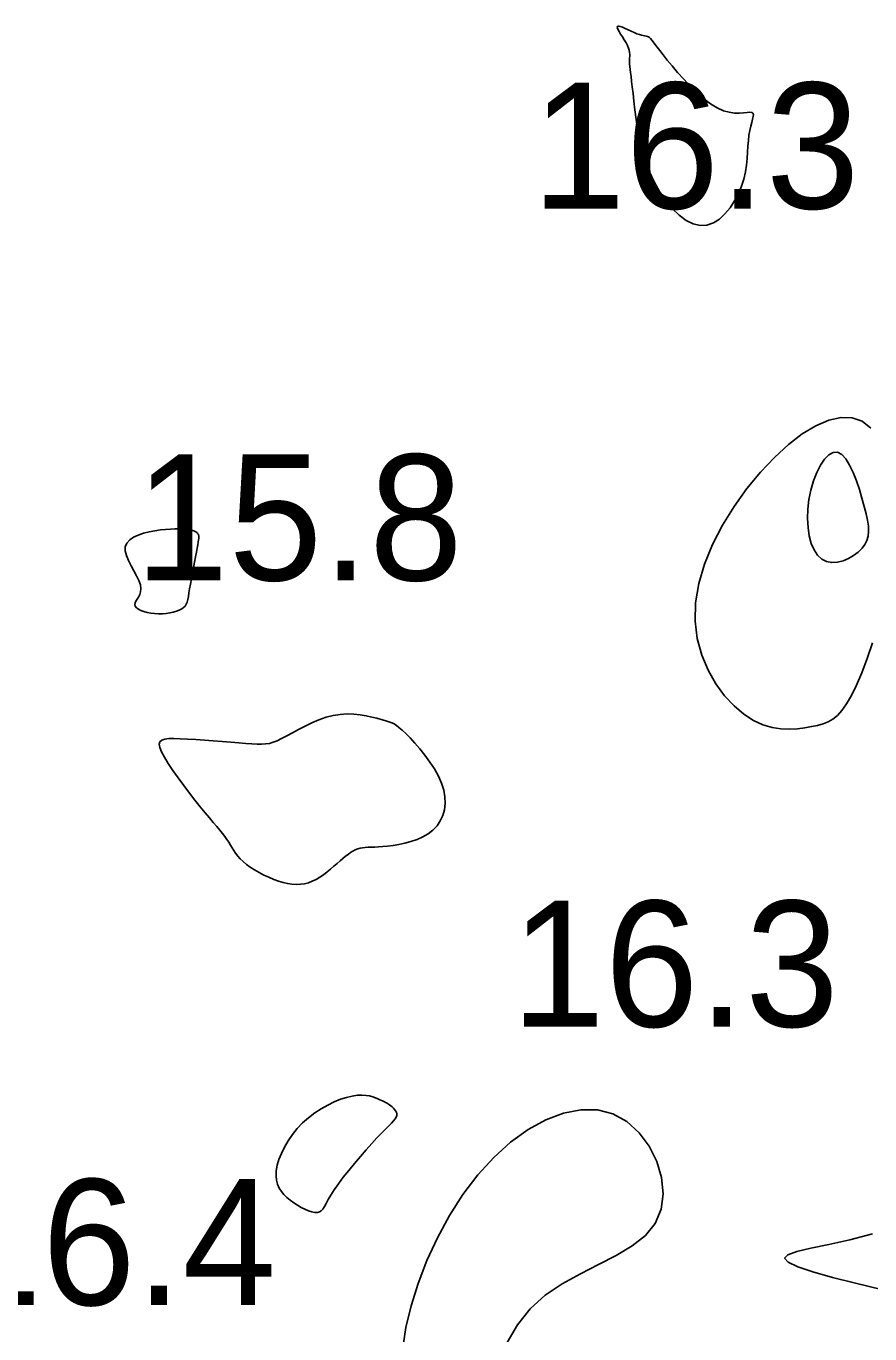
# Model space of a CAD drawing. Extents: x 3040093 to 3056816, y 408076 to 509144.
# Drawn here: x 3045446.8 to 3045480.3, y 434233.1 to 434285 of the extents above; entities that cross this region are included whole.
import ezdxf

# ---------------------------------------------------------------- set-up
doc = ezdxf.new("R2010")
doc.units = 0
doc.layers.add('V-CHAN-CONT-EL17', color=7, linetype='Continuous')
doc.layers.add('V-TOPO-SOUN-0610', color=7, linetype='Continuous')

msp = doc.modelspace()

# ---------------------------------------------------------------- linework, layer by layer
at = {"layer": 'V-CHAN-CONT-EL17'}
for points in [[(3045473.263, 434277.144), (3045472.982, 434277.284), (3045472.703, 434277.491), (3045472.431, 434277.756), (3045472.172, 434278.07), (3045471.93, 434278.424), (3045471.711, 434278.808), (3045471.521, 434279.214), (3045471.363, 434279.633), (3045471.235, 434280.058), (3045471.133, 434280.481), (3045471.054, 434280.895), (3045470.992, 434281.293), (3045470.944, 434281.667), (3045470.906, 434282.011), (3045470.874, 434282.317), (3045470.845, 434282.58), (3045470.818, 434282.802), (3045470.793, 434282.99), (3045470.772, 434283.147), (3045470.755, 434283.278), (3045470.742, 434283.389), (3045470.734, 434283.485), (3045470.731, 434283.57), (3045470.733, 434283.649), (3045470.737, 434283.724), (3045470.742, 434283.798), (3045470.743, 434283.873), (3045470.738, 434283.951), (3045470.724, 434284.034), (3045470.697, 434284.124), (3045470.656, 434284.224), (3045470.597, 434284.333), (3045470.528, 434284.449), (3045470.453, 434284.566), (3045470.381, 434284.679), (3045470.318, 434284.782), (3045470.271, 434284.87), (3045470.246, 434284.938), (3045470.251, 434284.98), (3045470.29, 434284.993), (3045470.358, 434284.981), (3045470.45, 434284.949), (3045470.558, 434284.904), (3045470.677, 434284.849), (3045470.799, 434284.792), (3045470.919, 434284.738), (3045471.03, 434284.691), (3045471.126, 434284.657), (3045471.209, 434284.634), (3045471.281, 434284.618), (3045471.342, 434284.606), (3045471.396, 434284.596), (3045471.444, 434284.582), (3045471.488, 434284.564), (3045471.531, 434284.536), (3045471.573, 434284.497), (3045471.62, 434284.443), (3045471.676, 434284.371), (3045471.744, 434284.279), (3045471.829, 434284.164), (3045471.935, 434284.022), (3045472.067, 434283.851), (3045472.228, 434283.648), (3045472.421, 434283.413), (3045472.642, 434283.155), (3045472.885, 434282.884), (3045473.144, 434282.613), (3045473.413, 434282.352), (3045473.685, 434282.113), (3045473.955, 434281.907), (3045474.217, 434281.745), (3045474.464, 434281.636), (3045474.696, 434281.573), (3045474.907, 434281.544), (3045475.097, 434281.541), (3045475.263, 434281.552), (3045475.402, 434281.567), (3045475.511, 434281.577), (3045475.588, 434281.57), (3045475.633, 434281.538), (3045475.649, 434281.481), (3045475.642, 434281.4), (3045475.619, 434281.295), (3045475.584, 434281.167), (3045475.545, 434281.019), (3045475.506, 434280.85), (3045475.474, 434280.661), (3045475.452, 434280.455), (3045475.436, 434280.232), (3045475.423, 434279.994), (3045475.404, 434279.743), (3045475.376, 434279.48), (3045475.333, 434279.206), (3045475.268, 434278.924), (3045475.177, 434278.634), (3045475.055, 434278.341), (3045474.904, 434278.053), (3045474.726, 434277.783), (3045474.524, 434277.54), (3045474.302, 434277.337), (3045474.062, 434277.185), (3045473.807, 434277.095), (3045473.539, 434277.079)], [(3045477.813, 434265.824), (3045477.801, 434265.453), (3045477.82, 434265.096), (3045477.87, 434264.762), (3045477.95, 434264.46), (3045478.059, 434264.198), (3045478.197, 434263.985), (3045478.363, 434263.828), (3045478.554, 434263.735), (3045478.764, 434263.699), (3045478.985, 434263.714), (3045479.209, 434263.77), (3045479.426, 434263.861), (3045479.63, 434263.979), (3045479.812, 434264.116), (3045479.964, 434264.264), (3045480.08, 434264.417), (3045480.16, 434264.578), (3045480.207, 434264.75), (3045480.225, 434264.938), (3045480.216, 434265.146), (3045480.182, 434265.378), (3045480.126, 434265.638), (3045480.052, 434265.929), (3045479.962, 434266.254), (3045479.857, 434266.597), (3045479.739, 434266.942), (3045479.608, 434267.27), (3045479.467, 434267.566), (3045479.316, 434267.81), (3045479.156, 434267.987), (3045478.989, 434268.078), (3045478.817, 434268.072), (3045478.644, 434267.975), (3045478.475, 434267.8), (3045478.315, 434267.561), (3045478.168, 434267.269), (3045478.04, 434266.936), (3045477.935, 434266.577), (3045477.858, 434266.202)], [(3045451.105, 434262.095), (3045451.14, 434262.164), (3045451.19, 434262.24), (3045451.244, 434262.326), (3045451.294, 434262.424), (3045451.329, 434262.536), (3045451.341, 434262.665), (3045451.319, 434262.815), (3045451.258, 434262.985), (3045451.167, 434263.172), (3045451.059, 434263.37), (3045450.947, 434263.574), (3045450.844, 434263.777), (3045450.763, 434263.974), (3045450.717, 434264.159), (3045450.72, 434264.327), (3045450.781, 434264.473), (3045450.893, 434264.598), (3045451.047, 434264.703), (3045451.233, 434264.79), (3045451.443, 434264.861), (3045451.666, 434264.917), (3045451.893, 434264.96), (3045452.114, 434264.992), (3045452.321, 434265.015), (3045452.512, 434265.03), (3045452.688, 434265.036), (3045452.848, 434265.036), (3045452.992, 434265.03), (3045453.119, 434265.019), (3045453.23, 434265.004), (3045453.325, 434264.986), (3045453.403, 434264.965), (3045453.466, 434264.942), (3045453.516, 434264.918), (3045453.554, 434264.893), (3045453.583, 434264.867), (3045453.604, 434264.841), (3045453.619, 434264.815), (3045453.629, 434264.79), (3045453.637, 434264.766), (3045453.641, 434264.738), (3045453.642, 434264.704), (3045453.638, 434264.658), (3045453.63, 434264.596), (3045453.617, 434264.514), (3045453.598, 434264.408), (3045453.573, 434264.274), (3045453.542, 434264.109), (3045453.506, 434263.919), (3045453.466, 434263.711), (3045453.425, 434263.492), (3045453.383, 434263.27), (3045453.343, 434263.052), (3045453.306, 434262.846), (3045453.274, 434262.657), (3045453.247, 434262.494), (3045453.223, 434262.353), (3045453.199, 434262.233), (3045453.171, 434262.132), (3045453.137, 434262.045), (3045453.092, 434261.972), (3045453.033, 434261.91), (3045452.958, 434261.855), (3045452.863, 434261.805), (3045452.751, 434261.762), (3045452.625, 434261.726), (3045452.488, 434261.696), (3045452.342, 434261.675), (3045452.19, 434261.663), (3045452.036, 434261.661), (3045451.883, 434261.669), (3045451.733, 434261.687), (3045451.59, 434261.716), (3045451.458, 434261.753), (3045451.34, 434261.798), (3045451.242, 434261.849), (3045451.165, 434261.906), (3045451.115, 434261.966), (3045451.094, 434262.029)], [(3045455.277, 434251.938), (3045455.18, 434252.047), (3045455.097, 434252.156), (3045455.024, 434252.265), (3045454.958, 434252.375), (3045454.893, 434252.485), (3045454.826, 434252.596), (3045454.753, 434252.708), (3045454.67, 434252.824), (3045454.575, 434252.945), (3045454.468, 434253.075), (3045454.346, 434253.219), (3045454.209, 434253.379), (3045454.056, 434253.56), (3045453.884, 434253.765), (3045453.694, 434253.999), (3045453.484, 434254.262), (3045453.262, 434254.547), (3045453.037, 434254.845), (3045452.818, 434255.145), (3045452.611, 434255.439), (3045452.427, 434255.716), (3045452.273, 434255.967), (3045452.159, 434256.183), (3045452.091, 434256.355), (3045452.07, 434256.488), (3045452.096, 434256.584), (3045452.167, 434256.65), (3045452.284, 434256.69), (3045452.446, 434256.71), (3045452.652, 434256.713), (3045452.902, 434256.704), (3045453.193, 434256.689), (3045453.516, 434256.669), (3045453.859, 434256.645), (3045454.213, 434256.618), (3045454.566, 434256.591), (3045454.906, 434256.564), (3045455.224, 434256.539), (3045455.507, 434256.516), (3045455.747, 434256.499), (3045455.952, 434256.488), (3045456.13, 434256.486), (3045456.289, 434256.497), (3045456.439, 434256.521), (3045456.588, 434256.563), (3045456.747, 434256.624), (3045456.924, 434256.707), (3045457.125, 434256.813), (3045457.35, 434256.936), (3045457.593, 434257.069), (3045457.853, 434257.204), (3045458.124, 434257.335), (3045458.404, 434257.455), (3045458.688, 434257.555), (3045458.972, 434257.629), (3045459.253, 434257.672), (3045459.528, 434257.686), (3045459.794, 434257.677), (3045460.047, 434257.651), (3045460.284, 434257.612), (3045460.504, 434257.565), (3045460.701, 434257.516), (3045460.874, 434257.469), (3045461.021, 434257.429), (3045461.147, 434257.392), (3045461.259, 434257.351), (3045461.364, 434257.302), (3045461.469, 434257.239), (3045461.581, 434257.155), (3045461.707, 434257.047), (3045461.852, 434256.908), (3045462.023, 434256.734), (3045462.213, 434256.529), (3045462.413, 434256.298), (3045462.615, 434256.047), (3045462.81, 434255.78), (3045462.991, 434255.503), (3045463.147, 434255.22), (3045463.272, 434254.938), (3045463.358, 434254.661), (3045463.404, 434254.391), (3045463.413, 434254.132), (3045463.385, 434253.886), (3045463.321, 434253.654), (3045463.224, 434253.441), (3045463.094, 434253.247), (3045462.933, 434253.077), (3045462.743, 434252.93), (3045462.529, 434252.806), (3045462.299, 434252.704), (3045462.059, 434252.621), (3045461.816, 434252.554), (3045461.576, 434252.503), (3045461.346, 434252.465), (3045461.133, 434252.439), (3045460.941, 434252.421), (3045460.771, 434252.41), (3045460.618, 434252.404), (3045460.482, 434252.4), (3045460.358, 434252.395), (3045460.245, 434252.388), (3045460.14, 434252.376), (3045460.041, 434252.356), (3045459.944, 434252.327), (3045459.849, 434252.288), (3045459.755, 434252.24), (3045459.659, 434252.182), (3045459.561, 434252.114), (3045459.46, 434252.037), (3045459.354, 434251.951), (3045459.242, 434251.855), (3045459.123, 434251.75), (3045458.997, 434251.639), (3045458.865, 434251.526), (3045458.728, 434251.414), (3045458.586, 434251.306), (3045458.44, 434251.206), (3045458.291, 434251.118), (3045458.139, 434251.044), (3045457.985, 434250.987), (3045457.828, 434250.948), (3045457.668, 434250.927), (3045457.504, 434250.921), (3045457.336, 434250.932), (3045457.163, 434250.958), (3045456.984, 434250.999), (3045456.799, 434251.054), (3045456.609, 434251.122), (3045456.415, 434251.202), (3045456.222, 434251.293), (3045456.033, 434251.391), (3045455.852, 434251.495), (3045455.682, 434251.604), (3045455.528, 434251.715), (3045455.392, 434251.827)], [(3045457.134, 434238.492), (3045457.016, 434238.608), (3045456.913, 434238.732), (3045456.828, 434238.867), (3045456.763, 434239.014), (3045456.72, 434239.176), (3045456.703, 434239.354), (3045456.713, 434239.552), (3045456.752, 434239.768), (3045456.82, 434240.001), (3045456.916, 434240.244), (3045457.037, 434240.493), (3045457.184, 434240.743), (3045457.354, 434240.99), (3045457.546, 434241.228), (3045457.759, 434241.452), (3045457.992, 434241.66), (3045458.238, 434241.847), (3045458.495, 434242.015), (3045458.755, 434242.162), (3045459.013, 434242.287), (3045459.266, 434242.389), (3045459.506, 434242.467), (3045459.73, 434242.52), (3045459.932, 434242.549), (3045460.114, 434242.556), (3045460.276, 434242.546), (3045460.418, 434242.522), (3045460.544, 434242.488), (3045460.653, 434242.449), (3045460.747, 434242.409), (3045460.828, 434242.371), (3045460.895, 434242.339), (3045460.953, 434242.312), (3045461.002, 434242.289), (3045461.046, 434242.267), (3045461.086, 434242.245), (3045461.126, 434242.222), (3045461.166, 434242.196), (3045461.21, 434242.166), (3045461.259, 434242.129), (3045461.311, 434242.087), (3045461.362, 434242.039), (3045461.409, 434241.988), (3045461.45, 434241.932), (3045461.479, 434241.874), (3045461.495, 434241.813), (3045461.494, 434241.75), (3045461.474, 434241.685), (3045461.432, 434241.616), (3045461.369, 434241.536), (3045461.284, 434241.443), (3045461.176, 434241.333), (3045461.045, 434241.201), (3045460.889, 434241.042), (3045460.709, 434240.854), (3045460.505, 434240.633), (3045460.283, 434240.387), (3045460.052, 434240.122), (3045459.818, 434239.846), (3045459.589, 434239.568), (3045459.373, 434239.296), (3045459.178, 434239.037), (3045459.012, 434238.8), (3045458.878, 434238.59), (3045458.774, 434238.41), (3045458.691, 434238.257), (3045458.622, 434238.132), (3045458.561, 434238.034), (3045458.499, 434237.962), (3045458.431, 434237.916), (3045458.348, 434237.894), (3045458.246, 434237.896), (3045458.127, 434237.92), (3045457.994, 434237.963), (3045457.851, 434238.023), (3045457.703, 434238.098), (3045457.553, 434238.184), (3045457.406, 434238.28), (3045457.265, 434238.384)]]:
    msp.add_lwpolyline(points, close=True, dxfattribs=at)
for points in [[(3045480.38, 434260.506), (3045480.173, 434259.884), (3045479.96, 434259.325), (3045479.748, 434258.834), (3045479.544, 434258.42), (3045479.352, 434258.086), (3045479.168, 434257.825), (3045478.989, 434257.625), (3045478.808, 434257.477), (3045478.62, 434257.37), (3045478.419, 434257.293), (3045478.201, 434257.235), (3045477.96, 434257.186), (3045477.692, 434257.14), (3045477.398, 434257.102), (3045477.082, 434257.084), (3045476.747, 434257.098), (3045476.395, 434257.153), (3045476.03, 434257.26), (3045475.654, 434257.431), (3045475.27, 434257.677), (3045474.884, 434258.004), (3045474.509, 434258.41), (3045474.161, 434258.887), (3045473.854, 434259.429), (3045473.604, 434260.028), (3045473.426, 434260.678), (3045473.337, 434261.372), (3045473.351, 434262.103), (3045473.479, 434262.863), (3045473.712, 434263.639), (3045474.034, 434264.418), (3045474.431, 434265.186), (3045474.89, 434265.93), (3045475.394, 434266.635), (3045475.931, 434267.288), (3045476.484, 434267.875), (3045477.041, 434268.383), (3045477.593, 434268.804), (3045478.131, 434269.129), (3045478.646, 434269.35), (3045479.131, 434269.459), (3045479.576, 434269.448), (3045479.974, 434269.309), (3045480.316, 434269.033)], [(3045461.737, 434232.529), (3045461.861, 434233.332), (3045462.064, 434234.19), (3045462.342, 434235.083), (3045462.691, 434235.992), (3045463.106, 434236.896), (3045463.584, 434237.777), (3045464.119, 434238.615), (3045464.707, 434239.39), (3045465.344, 434240.083), (3045466.016, 434240.685), (3045466.711, 434241.184), (3045467.416, 434241.571), (3045468.118, 434241.838), (3045468.803, 434241.973), (3045469.458, 434241.967), (3045470.07, 434241.811), (3045470.627, 434241.502), (3045471.113, 434241.064), (3045471.514, 434240.528), (3045471.817, 434239.924), (3045472.007, 434239.285), (3045472.07, 434238.642), (3045471.992, 434238.024), (3045471.758, 434237.465), (3045471.363, 434236.984), (3045470.833, 434236.568), (3045470.203, 434236.192), (3045469.509, 434235.832), (3045468.785, 434235.464), (3045468.066, 434235.065), (3045467.387, 434234.609), (3045466.784, 434234.073), (3045466.282, 434233.442), (3045465.874, 434232.736)], [(3045480.735, 434234.84), (3045479.706, 434235.084), (3045478.787, 434235.317), (3045478.013, 434235.536), (3045477.416, 434235.739), (3045477.03, 434235.921), (3045476.888, 434236.081), (3045477.012, 434236.219), (3045477.374, 434236.345), (3045477.932, 434236.477), (3045478.646, 434236.628), (3045479.475, 434236.815), (3045480.379, 434237.052)]]:
    msp.add_lwpolyline(points, dxfattribs=at)

# ---------------------------------------------------------------- texts
at = {"layer": 'V-TOPO-SOUN-0610'}
for s, p in [('16.3 ', (3045466.853, 434277.75)), ('15.8 ', (3045451.103, 434262.99)), ('16.3 ', (3045466.033, 434245.27)), ('16.4 ', (3045443.693, 434234.22))]:
    msp.add_text(s, height=5, dxfattribs=at).set_placement(p)

doc.saveas('drawing.dxf')
